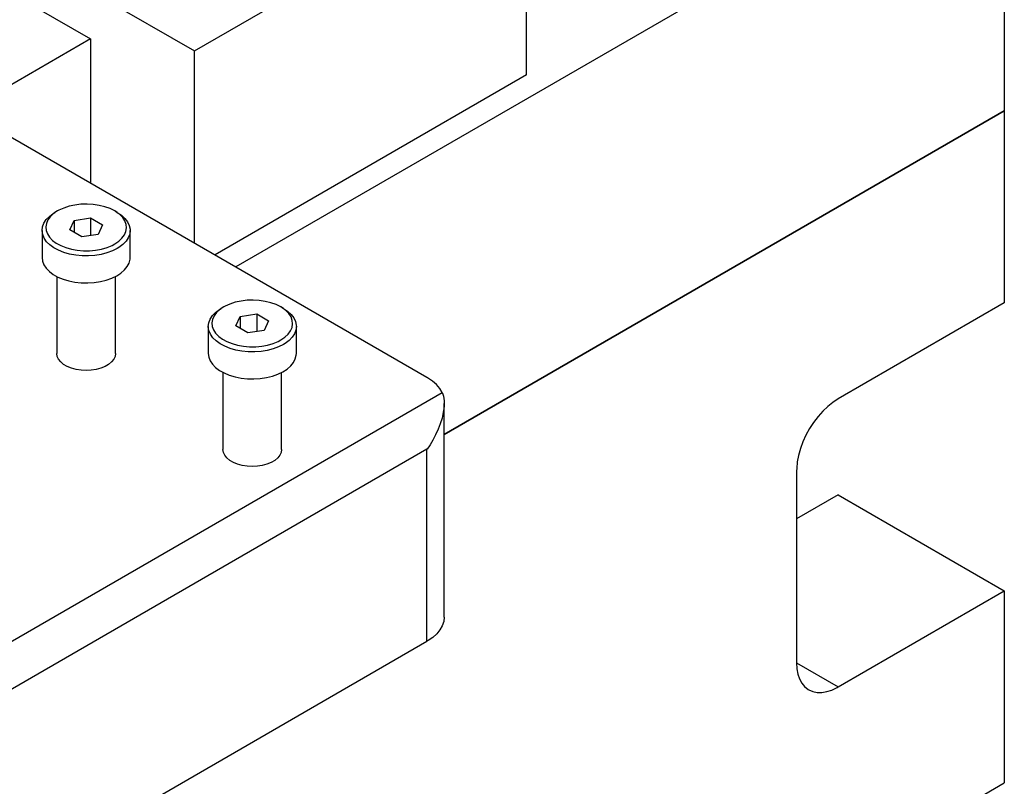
# Model space of a CAD drawing. Header units: inches. Extents: x 3 to 289, y 4 to 291.
# Tile 445 of 634: x 46 to 54, y 265 to 271. Entities that reach past the tile are written whole.
import ezdxf

# ---------------------------------------------------------------- set-up
doc = ezdxf.new("R2010")
doc.units = ezdxf.units.IN
doc.header["$LTSCALE"] = 0.5
doc.header["$MEASUREMENT"] = 0
doc.layers.add('DIE', color=7, linetype='Continuous')

msp = doc.modelspace()

# ---------------------------------------------------------------- linework, layer by layer
at = {"layer": 'DIE', "color": 9, "linetype": 'Continuous'}
for p, q in [((39.61, 275.0205), (46.3275, 271.1422)), ((50.0398, 270.836), (50.0398, 272.6731)), ((45.7972, 271.8566), (47.2114, 271.0401)), ((47.2114, 271.0401), (48.4488, 271.7545)), ((46.3275, 271.1422), (45.1625, 270.4696)), ((46.3275, 271.1422), (46.3275, 269.9174)), ((47.2114, 269.4071), (47.2114, 271.0401)), ((50.0398, 270.836), (47.3882, 269.305)), ((45.3022, 270.5094), (49.1913, 268.264)), ((54.1057, 270.5297), (49.3377, 267.777)), ((54.1057, 270.5297), (54.1057, 268.8967)), ((54.1057, 268.8967), (52.6915, 268.0802)), ((46.0442, 268.4421), (46.0404, 268.4671)), ((46.0555, 268.4178), (46.0442, 268.4421)), ((46.5366, 268.4421), (46.5253, 268.4178)), ((46.5404, 268.4671), (46.5366, 268.4421)), ((46.0739, 268.395), (46.0555, 268.4178)), ((46.0989, 268.3744), (46.0739, 268.395)), ((46.1297, 268.3566), (46.0989, 268.3744)), ((46.1654, 268.3421), (46.1297, 268.3566)), ((46.4511, 268.3566), (46.4154, 268.3421)), ((46.4819, 268.3744), (46.4511, 268.3566)), ((46.5069, 268.395), (46.4819, 268.3744)), ((46.5253, 268.4178), (46.5069, 268.395)), ((46.2049, 268.3315), (46.1654, 268.3421)), ((46.247, 268.325), (46.2049, 268.3315)), ((46.2904, 268.3228), (46.247, 268.325)), ((46.3338, 268.325), (46.2904, 268.3228)), ((46.3759, 268.3315), (46.3338, 268.325)), ((46.4154, 268.3421), (46.3759, 268.3315)), ((49.1974, 268.2604), (49.1913, 268.264)), ((49.2384, 268.2326), (49.1974, 268.2604)), ((49.2729, 268.2021), (49.2384, 268.2326)), ((49.3005, 268.1692), (49.2729, 268.2021)), ((49.3207, 268.1346), (49.3005, 268.1692)), ((49.3207, 268.1346), (49.3267, 268.1195)), ((49.3267, 268.1195), (49.3314, 268.1027)), ((49.3314, 268.1027), (49.3347, 268.0846)), ((49.3347, 268.0846), (49.3369, 268.0654)), ((49.3377, 268.0416), (49.3368, 268.0145)), ((49.3369, 268.0654), (49.3377, 268.0454)), ((49.3377, 268.0454), (49.3377, 268.0416)), ((49.3377, 266.2228), (49.3377, 268.0415)), ((52.6469, 268.0512), (52.603, 268.0161)), ((52.6915, 268.0802), (52.6469, 268.0512)), ((49.3275, 267.9494), (49.3197, 267.9161)), ((49.3333, 267.9824), (49.3275, 267.9494)), ((49.3368, 268.0145), (49.3333, 267.9824)), ((52.5605, 267.9756), (52.5201, 267.9301)), ((52.603, 268.0161), (52.5605, 267.9756)), ((49.3052, 267.869), (49.287, 267.8217)), ((49.3197, 267.9161), (49.3052, 267.869)), ((52.4825, 267.8806), (52.4481, 267.8277)), ((52.5201, 267.9301), (52.4825, 267.8806)), ((49.2655, 267.7748), (49.241, 267.7289)), ((49.287, 267.8217), (49.2655, 267.7748)), ((52.4177, 267.7723), (52.3917, 267.7153)), ((52.4481, 267.8277), (52.4177, 267.7723)), ((49.2174, 267.6901), (49.1918, 267.6524)), ((49.241, 267.7289), (49.2174, 267.6901)), ((52.3917, 267.7153), (52.3704, 267.6576)), ((47.4584, 267.6256), (47.4546, 267.6507)), ((47.4697, 267.6013), (47.4584, 267.6256)), ((47.4881, 267.5785), (47.4697, 267.6013)), ((47.9395, 267.6013), (47.9211, 267.5785)), ((47.9508, 267.6256), (47.9395, 267.6013)), ((47.9546, 267.6507), (47.9508, 267.6256)), ((49.1918, 267.6524), (49.1913, 267.6517)), ((52.3704, 267.6576), (52.3543, 267.6002)), ((47.5131, 267.5579), (47.4881, 267.5785)), ((47.5439, 267.5401), (47.5131, 267.5579)), ((47.5796, 267.5257), (47.5439, 267.5401)), ((47.6191, 267.515), (47.5796, 267.5257)), ((47.8296, 267.5257), (47.7901, 267.515)), ((47.8653, 267.5401), (47.8296, 267.5257)), ((47.8961, 267.5579), (47.8653, 267.5401)), ((47.9211, 267.5785), (47.8961, 267.5579)), ((52.3436, 267.5439), (52.3384, 267.4896)), ((52.3543, 267.6002), (52.3436, 267.5439)), ((47.6612, 267.5085), (47.6191, 267.515)), ((47.7046, 267.5063), (47.6612, 267.5085)), ((47.748, 267.5085), (47.7046, 267.5063)), ((47.7901, 267.515), (47.748, 267.5085)), ((52.3384, 267.4896), (52.3379, 267.4679)), ((52.3379, 267.4679), (52.3379, 265.8349)), ((52.6915, 267.2637), (52.3379, 267.0596)), ((52.6915, 267.2637), (54.1057, 266.4472)), ((52.6915, 265.6307), (54.1057, 266.4472)), ((54.1057, 266.4472), (54.1057, 264.8142)), ((49.3337, 266.1864), (49.3218, 266.1505)), ((49.3377, 266.2228), (49.3337, 266.1864)), ((49.3022, 266.1158), (49.2751, 266.0829)), ((49.3218, 266.1505), (49.3022, 266.1158)), ((44.2415, 263.161), (49.1913, 266.0187)), ((49.2005, 266.0241), (49.1913, 266.0187)), ((49.241, 266.0521), (49.2005, 266.0241)), ((49.2751, 266.0829), (49.241, 266.0521)), ((52.3379, 265.8349), (52.3407, 265.785)), ((52.3407, 265.785), (52.3492, 265.7392)), ((52.3492, 265.7392), (52.3631, 265.6981)), ((52.3631, 265.6981), (52.3822, 265.6626)), ((52.3822, 265.6626), (52.4063, 265.633)), ((52.4063, 265.633), (52.435, 265.6099)), ((52.435, 265.6099), (52.4415, 265.606)), ((52.4415, 265.606), (52.475, 265.5912)), ((52.475, 265.5912), (52.512, 265.5836)), ((52.5519, 265.5833), (52.594, 265.5903)), ((52.594, 265.5903), (52.6377, 265.6044)), ((52.6377, 265.6044), (52.6822, 265.6255)), ((52.6822, 265.6255), (52.6915, 265.6307)), ((52.512, 265.5836), (52.5519, 265.5833)), ((45.6204, 259.9153), (54.1057, 264.8142))]:
    msp.add_line(p, q, dxfattribs=at)
at = {"layer": 'DIE', "color": 254, "linetype": 'Continuous'}
for p, q in [((54.1057, 272.9792), (47.565, 269.203)), ((54.1057, 272.9792), (54.1057, 270.5297)), ((49.3377, 267.777), (54.1057, 270.5297))]:
    msp.add_line(p, q, dxfattribs=at)
at = {"layer": 'DIE', "color": 136, "linetype": 'Continuous'}
for p, q in [((46.0997, 269.7039), (46.0585, 269.6853)), ((46.1454, 269.7188), (46.0997, 269.7039)), ((46.1945, 269.7294), (46.1454, 269.7188)), ((46.2458, 269.7356), (46.1945, 269.7294)), ((46.2981, 269.7372), (46.2458, 269.7356)), ((46.3503, 269.7342), (46.2981, 269.7372)), ((46.401, 269.7267), (46.3503, 269.7342)), ((46.4492, 269.7148), (46.401, 269.7267)), ((46.4937, 269.6988), (46.4492, 269.7148)), ((46.5335, 269.6791), (46.4937, 269.6988)), ((45.9508, 269.6052), (45.9776, 269.6327)), ((45.9855, 269.6305), (45.9649, 269.6027)), ((45.9776, 269.6327), (46.0111, 269.6577)), ((46.0132, 269.6562), (45.9855, 269.6305)), ((46.0111, 269.6577), (46.0252, 269.6664)), ((46.0473, 269.6791), (46.0132, 269.6562)), ((46.0473, 269.6791), (46.0252, 269.6664)), ((46.0585, 269.6853), (46.0473, 269.6791)), ((46.1883, 269.5977), (46.3277, 269.6193)), ((46.3277, 269.6193), (46.4298, 269.5604)), ((46.3277, 269.6193), (46.3277, 269.4699)), ((46.5556, 269.6664), (46.5335, 269.6791)), ((46.5441, 269.6727), (46.5335, 269.6791)), ((46.5764, 269.6489), (46.5441, 269.6727)), ((46.5556, 269.6664), (46.5913, 269.6425)), ((46.6021, 269.6225), (46.5764, 269.6489)), ((46.5913, 269.6425), (46.6207, 269.6158)), ((46.6205, 269.5942), (46.6021, 269.6225)), ((46.6207, 269.6158), (46.643, 269.5869)), ((45.9154, 269.5133), (45.9194, 269.5448)), ((45.9194, 269.5448), (45.9313, 269.5756)), ((45.9313, 269.5756), (45.9508, 269.6052)), ((45.9519, 269.5734), (45.9467, 269.5432)), ((45.9467, 269.5432), (45.9495, 269.513)), ((45.9649, 269.6027), (45.9519, 269.5734)), ((46.151, 269.5172), (46.1883, 269.5977)), ((46.1883, 269.5977), (46.1883, 269.4957)), ((46.4298, 269.5604), (46.3925, 269.4799)), ((46.6312, 269.5646), (46.6205, 269.5942)), ((46.6289, 269.5042), (46.6341, 269.5343)), ((46.6341, 269.5343), (46.6312, 269.5646)), ((46.643, 269.5869), (46.6578, 269.5565)), ((46.6578, 269.5565), (46.6648, 269.5252)), ((45.9154, 269.5133), (45.9154, 269.2836)), ((45.9155, 269.5092), (45.9154, 269.5133)), ((45.9205, 269.4778), (45.9155, 269.5092)), ((45.9334, 269.447), (45.9205, 269.4778)), ((45.9539, 269.4177), (45.9334, 269.447)), ((45.9495, 269.513), (45.9603, 269.4834)), ((45.9603, 269.4834), (45.9787, 269.4551)), ((45.9787, 269.4551), (46.0044, 269.4287)), ((46.253, 269.4583), (46.151, 269.5172)), ((46.3925, 269.4799), (46.253, 269.4583)), ((46.5676, 269.4214), (46.5953, 269.4471)), ((46.5953, 269.4471), (46.6159, 269.4749)), ((46.6159, 269.4749), (46.6289, 269.5042)), ((46.6495, 269.4509), (46.6299, 269.4214)), ((46.6614, 269.4818), (46.6495, 269.4509)), ((46.6654, 269.5133), (46.6614, 269.4818)), ((46.6648, 269.5252), (46.6654, 269.5133)), ((46.6654, 269.2836), (46.6654, 269.5133)), ((45.9815, 269.3905), (45.9539, 269.4177)), ((46.0158, 269.3658), (45.9815, 269.3905)), ((46.0044, 269.4287), (46.0367, 269.4049)), ((46.0559, 269.3443), (46.0158, 269.3658)), ((46.0367, 269.4049), (46.0749, 269.3842)), ((46.0749, 269.3842), (46.1181, 269.3671)), ((46.1181, 269.3671), (46.1653, 269.3539)), ((46.4212, 269.3553), (46.468, 269.3689)), ((46.468, 269.3689), (46.5107, 269.3864)), ((46.5107, 269.3864), (46.5335, 269.3985)), ((46.5335, 269.3985), (46.5676, 269.4214)), ((46.5697, 269.3688), (46.5556, 269.3602)), ((46.6032, 269.3938), (46.5697, 269.3688)), ((46.6299, 269.4214), (46.6032, 269.3938)), ((45.9154, 269.2836), (45.9194, 269.2521)), ((46.101, 269.3264), (46.0559, 269.3443)), ((46.1501, 269.3125), (46.101, 269.3264)), ((46.2023, 269.3028), (46.1501, 269.3125)), ((46.1653, 269.3539), (46.2154, 269.3451)), ((46.2563, 269.2977), (46.2023, 269.3028)), ((46.2154, 269.3451), (46.2673, 269.3408)), ((46.311, 269.2971), (46.2563, 269.2977)), ((46.2673, 269.3408), (46.3197, 269.3411)), ((46.3653, 269.3011), (46.311, 269.2971)), ((46.3197, 269.3411), (46.3714, 269.3459)), ((46.418, 269.3097), (46.3653, 269.3011)), ((46.3714, 269.3459), (46.4212, 269.3553)), ((46.4679, 269.3226), (46.418, 269.3097)), ((46.5141, 269.3395), (46.4679, 269.3226)), ((46.5556, 269.3602), (46.5141, 269.3395)), ((46.6644, 269.2677), (46.6654, 269.2836)), ((45.9194, 269.2521), (45.9313, 269.2213)), ((45.9313, 269.2213), (45.9508, 269.1918)), ((46.6173, 269.1776), (46.6406, 269.2062)), ((46.6406, 269.2062), (46.6564, 269.2364)), ((46.6564, 269.2364), (46.6644, 269.2677)), ((45.9508, 269.1918), (45.9776, 269.1642)), ((45.9776, 269.1642), (46.0111, 269.1392)), ((46.0111, 269.1392), (46.0505, 269.1172)), ((46.0404, 269.1223), (46.0404, 268.4671)), ((46.0505, 269.1172), (46.095, 269.0989)), ((46.5085, 269.1075), (46.5505, 269.1277)), ((46.5404, 268.4671), (46.5404, 269.1223)), ((46.5505, 269.1277), (46.5871, 269.1512)), ((46.5871, 269.1512), (46.6173, 269.1776)), ((46.095, 269.0989), (46.1436, 269.0844)), ((46.1436, 269.0844), (46.1954, 269.0742)), ((46.1954, 269.0742), (46.2493, 269.0684)), ((46.2493, 269.0684), (46.304, 269.0673)), ((46.304, 269.0673), (46.3584, 269.0707)), ((46.3584, 269.0707), (46.4113, 269.0787)), ((46.4113, 269.0787), (46.4617, 269.0911)), ((46.4617, 269.0911), (46.5085, 269.1075)), ((47.4615, 268.8626), (47.4274, 268.8397)), ((47.4615, 268.8626), (47.4394, 268.8499)), ((47.4727, 268.8688), (47.4615, 268.8626)), ((47.514, 268.8875), (47.4727, 268.8688)), ((47.5596, 268.9023), (47.514, 268.8875)), ((47.6087, 268.9129), (47.5596, 268.9023)), ((47.66, 268.9191), (47.6087, 268.9129)), ((47.7123, 268.9207), (47.66, 268.9191)), ((47.7645, 268.9177), (47.7123, 268.9207)), ((47.8152, 268.9102), (47.7645, 268.9177)), ((47.8634, 268.8983), (47.8152, 268.9102)), ((47.9079, 268.8823), (47.8634, 268.8983)), ((47.9477, 268.8626), (47.9079, 268.8823)), ((47.9698, 268.8499), (47.9477, 268.8626)), ((47.9583, 268.8562), (47.9477, 268.8626)), ((47.3455, 268.7592), (47.365, 268.7887)), ((47.365, 268.7887), (47.3918, 268.8162)), ((47.3791, 268.7862), (47.3661, 268.7569)), ((47.3997, 268.814), (47.3791, 268.7862)), ((47.3918, 268.8162), (47.4253, 268.8412)), ((47.4274, 268.8397), (47.3997, 268.814)), ((47.4253, 268.8412), (47.4394, 268.8499)), ((47.5652, 268.7007), (47.6025, 268.7812)), ((47.6025, 268.7812), (47.742, 268.8028)), ((47.6025, 268.7812), (47.6025, 268.6792)), ((47.742, 268.8028), (47.844, 268.7439)), ((47.742, 268.8028), (47.742, 268.6534)), ((47.9906, 268.8324), (47.9583, 268.8562)), ((47.9698, 268.8499), (48.0055, 268.826)), ((48.0163, 268.806), (47.9906, 268.8324)), ((48.0055, 268.826), (48.0349, 268.7993)), ((48.0347, 268.7777), (48.0163, 268.806)), ((48.0454, 268.7481), (48.0347, 268.7777)), ((48.0349, 268.7993), (48.0572, 268.7704)), ((47.3296, 268.6968), (47.3336, 268.7283)), ((47.3296, 268.6968), (47.3296, 268.4672)), ((47.3297, 268.6927), (47.3296, 268.6968)), ((47.3347, 268.6613), (47.3297, 268.6927)), ((47.3336, 268.7283), (47.3455, 268.7592)), ((47.3661, 268.7569), (47.3609, 268.7268)), ((47.3609, 268.7268), (47.3638, 268.6965)), ((47.3638, 268.6965), (47.3745, 268.6669)), ((47.6672, 268.6418), (47.5652, 268.7007)), ((47.844, 268.7439), (47.8067, 268.6634)), ((48.0431, 268.6877), (48.0483, 268.7179)), ((48.0483, 268.7179), (48.0454, 268.7481)), ((48.0572, 268.7704), (48.0721, 268.74)), ((48.0721, 268.74), (48.079, 268.7087)), ((48.0796, 268.6968), (48.0756, 268.6653)), ((48.079, 268.7087), (48.0796, 268.6968)), ((48.0796, 268.4672), (48.0796, 268.6968)), ((47.3476, 268.6306), (47.3347, 268.6613)), ((47.3681, 268.6013), (47.3476, 268.6306)), ((47.3745, 268.6669), (47.3929, 268.6386)), ((47.3929, 268.6386), (47.4186, 268.6122)), ((47.4186, 268.6122), (47.4509, 268.5884)), ((47.8067, 268.6634), (47.6672, 268.6418)), ((47.9818, 268.6049), (48.0095, 268.6306)), ((48.0095, 268.6306), (48.0301, 268.6584)), ((48.0301, 268.6584), (48.0431, 268.6877)), ((48.0637, 268.6344), (48.0442, 268.6049)), ((48.0756, 268.6653), (48.0637, 268.6344)), ((47.3958, 268.574), (47.3681, 268.6013)), ((47.43, 268.5493), (47.3958, 268.574)), ((47.4701, 268.5278), (47.43, 268.5493)), ((47.4509, 268.5884), (47.4891, 268.5677)), ((47.5152, 268.5099), (47.4701, 268.5278)), ((47.4891, 268.5677), (47.5323, 268.5506)), ((47.5323, 268.5506), (47.5795, 268.5375)), ((47.5795, 268.5375), (47.6296, 268.5286)), ((47.6296, 268.5286), (47.6815, 268.5243)), ((47.6815, 268.5243), (47.7339, 268.5246)), ((47.7339, 268.5246), (47.7856, 268.5294)), ((47.7856, 268.5294), (47.8354, 268.5388)), ((47.8354, 268.5388), (47.8822, 268.5524)), ((47.8822, 268.5524), (47.9249, 268.57)), ((47.9283, 268.523), (47.8822, 268.5061)), ((47.9249, 268.57), (47.9477, 268.582)), ((47.9698, 268.5437), (47.9283, 268.523)), ((47.9477, 268.582), (47.9818, 268.6049)), ((47.9839, 268.5523), (47.9698, 268.5437)), ((48.0174, 268.5774), (47.9839, 268.5523)), ((48.0442, 268.6049), (48.0174, 268.5774)), ((47.3296, 268.4672), (47.3336, 268.4356)), ((47.5643, 268.496), (47.5152, 268.5099)), ((47.6165, 268.4864), (47.5643, 268.496)), ((47.6705, 268.4812), (47.6165, 268.4864)), ((47.7252, 268.4806), (47.6705, 268.4812)), ((47.7795, 268.4846), (47.7252, 268.4806)), ((47.8322, 268.4932), (47.7795, 268.4846)), ((47.8822, 268.5061), (47.8322, 268.4932)), ((48.0706, 268.42), (48.0786, 268.4512)), ((48.0786, 268.4512), (48.0796, 268.4672)), ((47.3336, 268.4356), (47.3455, 268.4048)), ((47.3455, 268.4048), (47.365, 268.3753)), ((47.365, 268.3753), (47.3918, 268.3477)), ((48.0013, 268.3347), (48.0315, 268.3611)), ((48.0315, 268.3611), (48.0548, 268.3897)), ((48.0548, 268.3897), (48.0706, 268.42)), ((47.3918, 268.3477), (47.4253, 268.3227)), ((47.4253, 268.3227), (47.4647, 268.3008)), ((47.4546, 268.3058), (47.4546, 267.6507)), ((47.4647, 268.3008), (47.5092, 268.2824)), ((47.5092, 268.2824), (47.5579, 268.2679)), ((47.8256, 268.2622), (47.8759, 268.2746)), ((47.8759, 268.2746), (47.9227, 268.291)), ((47.9227, 268.291), (47.9648, 268.3112)), ((47.9546, 267.6507), (47.9546, 268.3058)), ((47.9648, 268.3112), (48.0013, 268.3347)), ((47.5579, 268.2679), (47.6097, 268.2577)), ((47.6097, 268.2577), (47.6635, 268.252)), ((47.6635, 268.252), (47.7182, 268.2508)), ((47.7182, 268.2508), (47.7726, 268.2542)), ((47.7726, 268.2542), (47.8256, 268.2622))]:
    msp.add_line(p, q, dxfattribs=at)
at = {"layer": 'DIE', "color": 4, "linetype": 'Continuous'}
for p, q in [((43.7586, 264.9234), (49.3207, 268.1346)), ((49.1913, 267.6517), (44.2415, 264.794)), ((49.1913, 266.0187), (49.1913, 267.6517)), ((52.3379, 265.8349), (52.6915, 265.6307))]:
    msp.add_line(p, q, dxfattribs=at)

doc.saveas('drawing.dxf')
